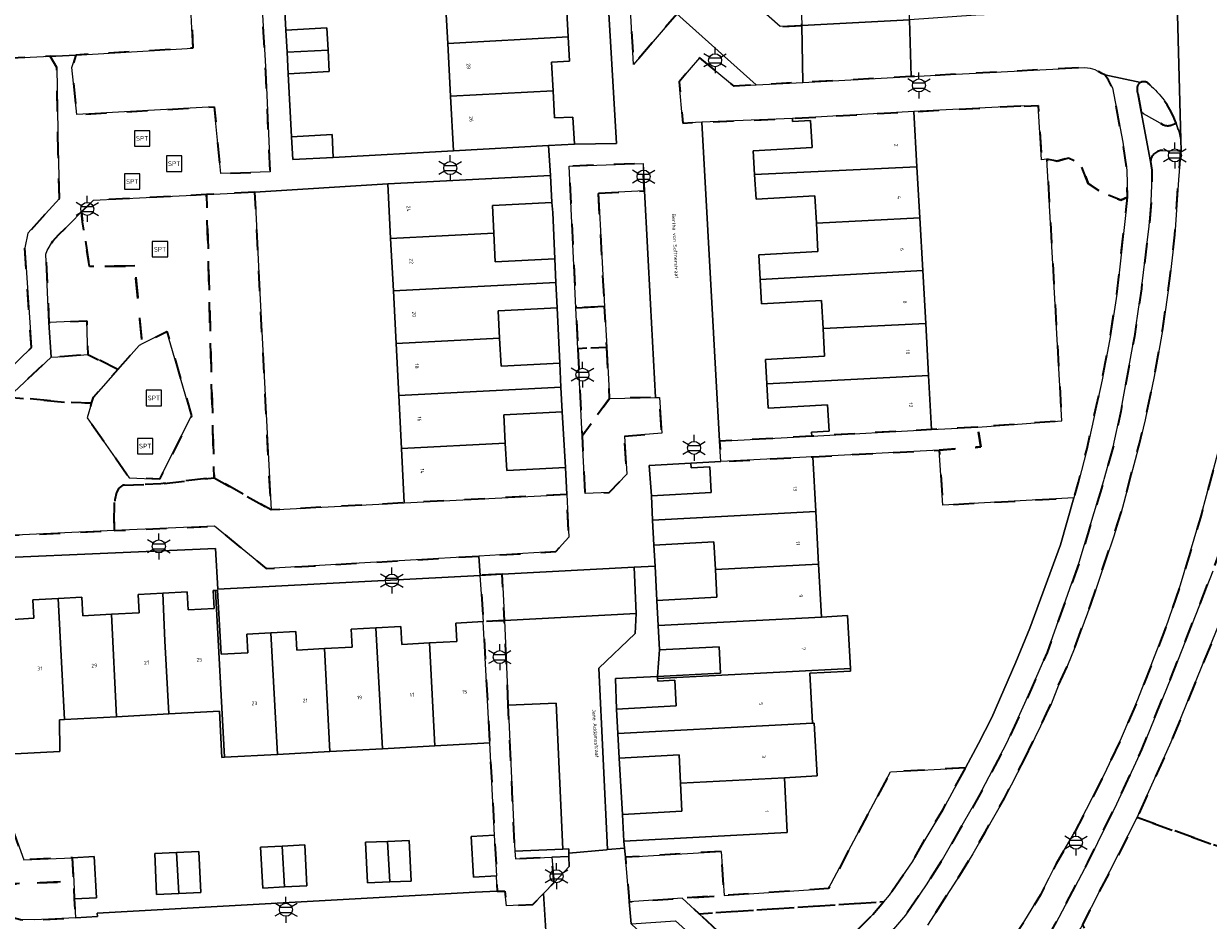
# Model space of a CAD drawing. Extents: x 105780 to 185197, y 477999 to 525027.
# Tile 137 of 562: x 106384 to 106499, y 479507 to 479594. Entities that reach past the tile are written whole.
import ezdxf
from ezdxf.enums import TextEntityAlignment as Align

# ---------------------------------------------------------------- set-up
doc = ezdxf.new("R2010")
doc.units = 0
doc.linetypes.add('XX-HIDDEN', pattern=[4, 2, -2])
for name, color, linetype, lineweight in [('B-GV-GR-MATERIAALGRENS-G', 252, 'XX-HIDDEN', 35), ('B-RO-IE-MEUBILAIR_WEGMEUBILAIR-S', 252, 'Continuous', 25), ('B-XX-KG-KADASTRAAL_BEBOUWING-G', 252, 'Continuous', 20), ('B1-WE-OG-BEBOUWING-T18', 7, 'Continuous', 18), ('B1-WE-OG-TERREIN_ERF-GV', 252, 'Continuous', 18), ('B1-WE-OG-TOPOGRAFIE-T18', 10, 'Continuous', 18), ('B1-WE-VH-VERHARDING_ASFALT-GV', 252, 'Continuous', 18), ('B1-WE-VH-VERHARDING_BEDRIJFSVLOERPLAAT-GV', 252, 'Continuous', 18), ('B1-WE-VH-VERHARDING_BETONSTRAATSTEEN-GV', 252, 'Continuous', 18), ('B1-WE-VH-VERHARDING_HOUTSNIPPERS-GV', 252, 'Continuous', 18), ('B1-WE-VH-VERHARDING_TEGEL-GV', 252, 'Continuous', 18)]:
    doc.layers.add(name, color=color, linetype=linetype, lineweight=lineweight)
doc.styles.add('NLCS-ISO', font='NLCS-ISO.ttf')
doc.styles.add('NLCS-ISO-M200-T18', font='NLCS-ISO.ttf', dxfattribs={"height": 0.36})

# ---------------------------------------------------------------- blocks, each defined once
blk = doc.blocks.new('B-SIE-WEG_LICHTMAST-SO')
at = {"ltscale": 0.1}
for p, q in [((0, 1.27), (0, 2.53)), ((-1.1, 0.63), (-2.19, 1.27)), ((1.1, 0.63), (2.19, 1.27)), ((-1.1, -0.63), (-2.19, -1.27)), ((0, -1.27), (0, -2.53)), ((1.1, -0.63), (2.19, -1.27))]:
    blk.add_line(p, q, dxfattribs=at)
at = {"flags": 128}
for points in [[(-1.16, 0.5), (1.16, 0.5)], [(-1.16, -0.5), (1.16, -0.5)]]:
    blk.add_lwpolyline(points, dxfattribs=at)
at = {"ltscale": 0.1}
blk.add_circle((0, 0), 1.27, dxfattribs=at)
at = {"style": 'NLCS-ISO'}
blk.add_attdef('TYPE', text='', height=1.8, dxfattribs=at).set_placement((0, 2.53), align=Align.BOTTOM_CENTER)
blk = doc.blocks.new('SIE-WEG_SPEELTOESTEL-SO')
at = {"flags": 128}
blk.add_lwpolyline([(-0.75, -0.75), (0.75, -0.75), (0.75, 0.75), (-0.75, 0.75)], close=True, dxfattribs=at)
at = {"style": 'NLCS-ISO'}
blk.add_text('SPT', height=0.45, dxfattribs=at).set_placement((0, 0), align=Align.MIDDLE_CENTER)

msp = doc.modelspace()

# ---------------------------------------------------------------- linework, layer by layer
at = {"layer": 'B-GV-GR-MATERIAALGRENS-G', "flags": 128}
for points in [[(106404.204, 479598.513), (106401.68, 479598.3), (106400.31, 479596.84), (106400.57, 479591.61), (106389.149, 479590.937), (106388.78, 479589.73), (106389.25, 479585.13), (106402.64, 479585.9), (106403.27, 479579.392), (106408.09, 479579.57), (106407.66, 479589.26), (106407.16, 479598.26), (106405.83, 479598.65)], [(106447.701, 479594.939), (106442.98, 479598.99), (106443.47, 479590.03)], [(106459.701, 479598.986), (106455.081, 479598.74), (106455.1, 479598.34), (106454.002, 479597.073), (106457.77, 479593.709), (106459.872, 479593.82)], [(106387.45, 479581.45), (106387.32, 479589.73), (106386.649, 479590.811), (106376.199, 479590.298), (106376.17, 479585.811), (106376.816, 479574.019), (106377.73, 479558.62), (106381.07, 479558.82), (106384.83, 479562.45), (106384.2, 479572.17), (106384.494, 479573.591), (106387.562, 479576.979)], [(106481.52, 479586), (106481.524, 479585.943), (106482.9, 479586.011), (106483.236, 479580.746), (106483.75, 479580.79), (106484.759, 479580.61), (106485.844, 479580.92), (106487.006, 479580.377), (106487.781, 479578.437), (106489.175, 479577.506), (106490.957, 479576.808), (106491.6, 479577.09), (106491.54, 479579.74), (106491.16, 479582.46), (106490.14, 479587.74), (106489.75, 479588.5), (106489.38, 479589.001), (106489.11, 479589.15), (106488.43, 479589.53), (106487.96, 479589.67), (106487.43, 479589.72), (106470.543, 479588.837), (106459.972, 479588.276), (106455.435, 479588.035), (106453.28, 479587.92), (106449.93, 479590.67), (106447.92, 479588.32), (106448.3, 479584.31), (106450.14, 479584.4), (106458.955, 479584.763), (106470.785, 479585.428)], [(106440.07, 479577.47), (106444.54, 479577.7), (106444.42, 479580.38), (106437.21, 479580.11), (106437.881, 479566.302), (106440.666, 479566.453)], [(106491.6, 479577.09), (106490.957, 479576.808), (106489.175, 479577.506), (106487.781, 479578.437), (106487.006, 479580.377), (106485.844, 479580.92), (106484.759, 479580.61), (106483.75, 479580.79), (106485.19, 479555.3), (106477.02, 479554.7), (106477.33, 479552.77), (106473.25, 479552.46), (106473.611, 479547.112), (106486.387, 479547.812), (106486.83, 479549.35), (106487.67, 479552.62), (106489.12, 479559.29), (106489.93, 479563.62), (106490.56, 479567.64)], [(106406.6, 479577.574), (106401.9, 479577.343), (106402.63, 479549.77), (106408.18, 479546.63), (106407.1, 479567.73)], [(106390.701, 479557.031), (106388.25, 479557.12), (106382.611, 479557.631), (106379.95, 479555.13), (106380.49, 479544.05), (106392.88, 479544.614), (106392.95, 479547.61), (106393.13, 479548.33), (106393.34, 479548.76), (106393.74, 479549.04), (106397.43, 479549.18), (106402.63, 479549.77), (106401.9, 479577.343), (106398.59, 479577.18), (106390.896, 479576.801), (106389.73, 479575.65), (106389.78, 479574.967), (106389.82, 479574.703), (106390.056, 479573.145), (106390.48, 479570.35), (106392.792, 479570.376), (106394.9, 479570.4), (106395.616, 479562.796), (106398.035, 479564.007), (106400.439, 479555.787), (106397.299, 479549.629), (106394.371, 479549.748), (106390.272, 479555.602)], [(106394.9, 479570.4), (106392.792, 479570.376), (106390.48, 479570.35), (106390.056, 479573.145), (106389.82, 479574.703), (106389.78, 479574.967), (106389.73, 479575.65), (106388.642, 479574.576), (106387.43, 479573.38), (106386.89, 479572.79), (106386.37, 479571.89), (106386.24, 479571.53), (106386.538, 479564.876), (106390.23, 479565.04), (106390.331, 479561.785), (106393.252, 479560.309), (106395.32, 479562.648), (106395.616, 479562.796)], [(106520.719, 479530.071), (106518.17, 479531.96), (106516.44, 479533.63), (106515.01, 479535.68), (106514, 479537.98), (106513.37, 479540.27), (106513.24, 479542.57), (106513.42, 479544.88), (106514.09, 479547.33), (106514.93, 479549.06), (106515.89, 479550.62), (106517.31, 479552.17), (106518.48, 479553.26), (106519.86, 479554.23), (106521.31, 479554.98), (106522.89, 479555.56), (106524.63, 479556.07), (106526.33, 479556.28), (106528.08, 479556.16), (106529.92, 479555.86), (106531.39, 479555.53), (106532.98, 479554.93), (106534.39, 479554.13), (106535.78, 479553.12), (106537.15, 479551.78), (106538.48, 479550.11), (106538.657, 479549.829), (106540.73, 479550.78), (106540.87, 479551.69), (106541.233, 479553.328), (106541.83, 479556.02), (106541.26, 479556.17), (106541.878, 479558.157), (106534.83, 479559.57), (106536.4, 479567.2), (106534.76, 479567.6), (106535.05, 479568.965), (106508.434, 479566.61), (106507.45, 479560.07), (106506.04, 479553.01), (106505.35, 479550.34), (106504.67, 479547.44), (106504.047, 479545.245), (106503.87, 479544.62), (106503.02, 479542.05), (106501.69, 479538.39), (106495.84, 479524.04), (106492.55, 479516.67), (106501.87, 479513.35), (106502.82, 479515.27), (106503.82, 479517.09), (106504.9, 479518.4), (106506.08, 479519.57), (106507.32, 479520.55), (106508.45, 479521.28), (106509.94, 479522.02), (106511.4, 479522.52), (106512.83, 479522.89), (106514.83, 479523.14), (106517.05, 479523.07), (106518.275, 479522.931), (106518.812, 479524.499), (106520.068, 479528.17)], [(106440.666, 479566.453), (106437.881, 479566.302), (106438.074, 479562.339), (106440.88, 479562.492)], [(106393.252, 479560.309), (106390.331, 479561.785), (106388.07, 479561.58), (106386.747, 479561.517), (106382.611, 479557.631), (106388.25, 479557.12), (106390.701, 479557.031), (106390.881, 479557.628)], [(106438.074, 479562.339), (106438.487, 479553.836), (106441.15, 479557.5), (106440.88, 479562.492)], [(106442.59, 479553.82), (106446.23, 479554.1), (106446, 479557.59), (106445.628, 479557.583), (106441.15, 479557.5), (106438.487, 479553.836), (106438.76, 479548.22), (106441.12, 479548.33), (106442.83, 479550.13)], [(106477.02, 479554.7), (106472.525, 479554.467), (106460.843, 479553.81), (106451.873, 479553.32), (106451.979, 479551.341), (106460.956, 479551.815), (106473.25, 479552.46), (106477.33, 479552.77)], [(106437.004, 479548.139), (106421.159, 479547.321), (106408.18, 479546.63), (106402.63, 479549.77), (106397.43, 479549.18), (106393.74, 479549.04), (106393.34, 479548.76), (106393.13, 479548.33), (106392.95, 479547.61), (106392.88, 479544.614), (106402.659, 479545.059), (106407.69, 479540.92), (106408.447, 479540.964), (106428.425, 479542.132), (106435.91, 479542.57), (106437.18, 479543.98)], [(106375.869, 479537.326), (106375.643, 479541.738), (106372.15, 479541.44), (106374.09, 479530.21), (106379.134, 479511.016), (106379.68, 479509.71), (106380.12, 479509.04), (106380.37, 479508.75), (106381.4, 479507.84), (106382.38, 479507.21), (106382.93, 479506.98), (106383.77, 479506.73), (106385.16, 479506.71), (106389.14, 479506.912), (106389.047, 479508.746), (106388.951, 479510.461), (106382.467, 479510.188), (106377.667, 479524.542), (106377.482, 479531.342), (106376.196, 479531.27)], [(106430.7, 479540.37), (106428.535, 479540.256), (106428.855, 479535.758), (106430.907, 479535.852)], [(106431.285, 479527.609), (106430.907, 479535.852), (106428.855, 479535.758), (106428.833, 479535.757), (106429.473, 479523.937), (106429.932, 479514.965), (106430.157, 479510.991), (106430.127, 479510.989), (106430.204, 479509.487), (106430.94, 479509.51), (106431.11, 479508.09), (106433.689, 479508.189), (106434.731, 479509.283), (106435.752, 479510.355), (106435.526, 479512.808), (106431.972, 479512.645), (106431.938, 479513.387), (106431.71, 479518.36)], [(106379.56, 479530.29), (106379.446, 479531.451), (106379.356, 479531.446), (106377.482, 479531.342), (106377.667, 479524.542), (106382.467, 479510.188), (106388.951, 479510.461), (106388.822, 479512.76), (106384.1, 479512.56), (106383.18, 479515.08), (106380.69, 479522.75), (106379.85, 479525.27), (106379.74, 479526.16), (106379.96, 479526.2)], [(106475.821, 479521.51), (106468.504, 479521.116), (106462.47, 479509.75), (106452.313, 479509.087), (106448.23, 479508.82), (106449.882, 479507.294), (106467.831, 479508.468), (106468.38, 479509.12), (106470.64, 479512.37), (106471.95, 479514.67), (106473.62, 479517.43)], [(106501.87, 479513.35), (106492.55, 479516.67), (106487.209, 479506.24), (106487.88, 479504.94), (106491.53, 479493.93), (106491.75, 479491.7), (106491.6, 479491.22), (106491.97, 479489.7), (106494.65, 479484.27), (106496.18, 479482.03), (106498.753, 479479.47), (106502.99, 479484.34), (106506.53, 479488.19), (106507.5, 479489.35), (106508.24, 479490.43), (106508.67, 479491.18), (106508.695, 479491.266), (106509.529, 479494.12), (106510.078, 479496.001), (106508.17, 479497.03), (106506.09, 479498.52), (106504.8, 479499.71), (106503.32, 479501.91), (106502.12, 479504.23), (106501.46, 479506.69), (106501.22, 479509.16), (106501.46, 479511.45)], [(106452.023, 479513.375), (106442.69, 479512.812), (106443.014, 479509.018), (106443.06, 479508.48), (106448.23, 479508.82), (106452.313, 479509.087)], [(106466.78, 479507.22), (106467.831, 479508.468), (106449.882, 479507.294), (106454.298, 479503.212), (106456.603, 479501.216), (106458.829, 479502.376), (106460.712, 479504.483), (106460.929, 479504.319), (106462.562, 479503.089), (106462.62, 479503.14), (106464.05, 479504.5)]]:
    msp.add_lwpolyline(points, close=True, dxfattribs=at)
for points in [[(106492.599, 479587.997, 0.1664647), (106492.595, 479587.18)], [(106492.885, 479588.27, 0.1520171), (106492.599, 479587.997)], [(106493.734, 479588.052, 0.37129), (106492.885, 479588.27)], [(106496.171, 479584.698, 0.1248626), (106493.734, 479588.052)], [(106495.077, 479584.151, 0.1990091), (106495.866, 479584.118)], [(106495.055, 479581.653, 0.3933897), (106493.844, 479580.576)]]:
    msp.add_lwpolyline(points, format="xyb", dxfattribs=at)
for points in [[(106492.595, 479587.18), (106492.924, 479585.407), (106493.157, 479585.195), (106495.077, 479584.151)], [(106495.866, 479584.118), (106496.327, 479584.288), (106496.171, 479584.698)], [(106504.584, 479582.118), (106504.521, 479580.958), (106504.26, 479576.45), (106503.54, 479570.13), (106502.482, 479563.1), (106501.78, 479558.44), (106500.75, 479553.49), (106498.8, 479546.21), (106496.76, 479539.33), (106495.52, 479535.71), (106492.62, 479528.16), (106491.01, 479524.44), (106489.35, 479520.9), (106486.45, 479515.23), (106484.66, 479512.15), (106483.972, 479510.806), (106483.12, 479509.14), (106481.5, 479506.48), (106479.583, 479503.538), (106476.445, 479498.945), (106473.337, 479494.397), (106475.523, 479492.64), (106479.78, 479498.72), (106481.14, 479500.42), (106484.69, 479506.51), (106484.913, 479506.934), (106487.73, 479512.3), (106490.54, 479517.99), (106493.01, 479523.31), (106495.82, 479530.25), (106499.91, 479540.66), (106501.7, 479545.66), (106503.31, 479551.77), (106504.21, 479555.7), (106504.98, 479559.63), (106505.66, 479563.68), (106505.916, 479565.547), (106506.64, 479570.83)], [(106481.54, 479522.3), (106484.15, 479527.72), (106484.88, 479529.56), (106485.75, 479531.48), (106486.4, 479533.07), (106488.03, 479537.46), (106490.26, 479544.08), (106490.98, 479546.38), (106491.661, 479548.94), (106492.77, 479553.11), (106493.32, 479555.4), (106494.21, 479559.63), (106494.743, 479562.634), (106495.04, 479564.31), (106495.7, 479568.95), (106496.21, 479573.42), (106496.56, 479578.78), (106496.81, 479581.606), (106495.055, 479581.653)], [(106493.844, 479580.576), (106493.963, 479579.729), (106493.98, 479578.26), (106493.92, 479576.67), (106493.7, 479574.27), (106492.95, 479568.17), (106492.598, 479565.74), (106492.28, 479563.54), (106490.94, 479556.22), (106490.2, 479552.78), (106489.336, 479549.63), (106489.3, 479549.5), (106486.9, 479541.53), (106483.76, 479532.75), (106482.23, 479529.18), (106479.84, 479523.94), (106477.1, 479518.7), (106475.281, 479515.551), (106473.57, 479512.59), (106472.01, 479510.13), (106470.01, 479507.17), (106468.46, 479505.36), (106466.59, 479503.38), (106464.458, 479501.393), (106467.206, 479499.081), (106472.13, 479506.18), (106475.54, 479511.49), (106476.53, 479513.13), (106477.725, 479515.237), (106479.61, 479518.56), (106481.54, 479522.3)]]:
    msp.add_lwpolyline(points, dxfattribs=at)
at = {"layer": 'B-XX-KG-KADASTRAAL_BEBOUWING-G', "flags": 128}
for points in [[(106435.129, 479597.714), (106425.117, 479597.174), (106425.392, 479592.067), (106437.127, 479592.716), (106436.996, 479595.137), (106435.273, 479595.044)], [(106409.625, 479593.367), (106409.74, 479591.21), (106413.734, 479591.426), (106413.619, 479593.58)], [(106437.127, 479592.716), (106425.392, 479592.067), (106425.67, 479586.929), (106435.657, 479587.463), (106435.506, 479590.251), (106437.254, 479590.346)], [(106413.734, 479591.426), (106409.74, 479591.21), (106409.851, 479589.122), (106413.845, 479589.335)], [(106435.657, 479587.463), (106425.67, 479586.929), (106425.956, 479581.62), (106435.19, 479582.118), (106437.72, 479582.254), (106437.578, 479584.902), (106435.8, 479584.806)], [(106470.785, 479585.428), (106458.955, 479584.763), (106458.973, 479584.459), (106460.728, 479584.558), (106460.875, 479581.939), (106455.152, 479581.617), (106455.282, 479579.302), (106471.087, 479580.044)], [(106410.164, 479582.983), (106410.286, 479580.755), (106414.237, 479580.969), (106414.115, 479583.198)], [(106471.087, 479580.044), (106455.282, 479579.302), (106455.417, 479576.909), (106461.143, 479577.231), (106461.293, 479574.564), (106471.367, 479575.073)], [(106435.518, 479576.59), (106435.383, 479579.204), (106419.554, 479578.387), (106419.828, 479573.076), (106429.877, 479573.595), (106429.738, 479576.291)], [(106471.367, 479575.073), (106461.293, 479574.564), (106461.448, 479571.81), (106455.696, 479571.486), (106455.83, 479569.09), (106471.655, 479569.941)], [(106435.809, 479571.102), (106430.021, 479570.803), (106429.877, 479573.595), (106419.828, 479573.076), (106420.092, 479567.965), (106435.929, 479568.783)], [(106471.655, 479569.941), (106455.83, 479569.09), (106455.964, 479566.713), (106461.792, 479567.041), (106461.945, 479564.316), (106471.945, 479564.783)], [(106436.055, 479566.331), (106435.929, 479568.783), (106420.092, 479567.965), (106420.357, 479562.853), (106430.443, 479563.375), (106430.306, 479566.034)], [(106386.538, 479564.876), (106386.747, 479561.517), (106388.07, 479561.58), (106390.331, 479561.785), (106390.23, 479565.04)], [(106471.945, 479564.783), (106461.945, 479564.316), (106462.098, 479561.596), (106456.326, 479561.272), (106456.46, 479558.898), (106472.231, 479559.714)], [(106436.291, 479560.929), (106430.585, 479560.634), (106430.443, 479563.375), (106420.357, 479562.853), (106420.619, 479557.784), (106436.412, 479558.601)], [(106472.231, 479559.714), (106456.46, 479558.898), (106456.592, 479556.544), (106462.388, 479556.869), (106462.533, 479554.294), (106460.821, 479554.198), (106460.843, 479553.81), (106472.525, 479554.467)], [(106436.537, 479556.177), (106436.412, 479558.601), (106420.619, 479557.784), (106420.886, 479552.615), (106430.993, 479553.14), (106430.851, 479555.883)], [(106436.868, 479550.777), (106431.13, 479550.481), (106430.993, 479553.14), (106420.886, 479552.615), (106421.159, 479547.321), (106437.004, 479548.139)], [(106460.956, 479551.815), (106451.979, 479551.341), (106449.077, 479551.188), (106449.101, 479550.74), (106450.902, 479550.835), (106451.035, 479548.317), (106445.222, 479548.01), (106445.347, 479545.638), (106461.238, 479546.478)], [(106461.238, 479546.478), (106445.347, 479545.638), (106445.475, 479543.216), (106451.32, 479543.524), (106451.463, 479540.822), (106461.508, 479541.364)], [(106461.508, 479541.364), (106451.463, 479540.822), (106451.606, 479538.122), (106445.767, 479537.814), (106445.896, 479535.363), (106461.781, 479536.202)], [(106397.641, 479538.524), (106395.22, 479538.393), (106395.316, 479536.61), (106392.631, 479536.465), (106393.135, 479526.486), (106398.225, 479526.762), (106397.824, 479533.897)], [(106402.765, 479538.798), (106402.555, 479538.786), (106402.649, 479537.047), (106400.106, 479536.909), (106400.012, 479538.652), (106397.641, 479538.524), (106397.824, 479533.897), (106398.225, 479526.762), (106403.148, 479527.028), (106403.392, 479522.525), (106403.653, 479522.539)], [(106408.15, 479534.654), (106405.819, 479534.528), (106405.917, 479532.718), (106403.302, 479532.576), (106402.965, 479538.808), (106402.765, 479538.798), (106403.653, 479522.539), (106408.791, 479522.817)], [(106387.425, 479538.02), (106384.982, 479537.888), (106385.08, 479536.078), (106382.536, 479535.94), (106382.441, 479537.701), (106382.15, 479537.685), (106379.028, 479537.507), (106379.356, 479531.446), (106379.446, 479531.451), (106379.789, 479531.47), (106382.436, 479531.614), (106382.501, 479530.408), (106379.56, 479530.29), (106379.96, 479526.2), (106379.74, 479526.16), (106379.85, 479525.27), (106380.69, 479522.75), (106387.59, 479523.11), (106387.559, 479526.185), (106388.064, 479526.212)], [(106392.631, 479536.465), (106389.852, 479536.315), (106389.753, 479538.146), (106387.425, 479538.02), (106388.064, 479526.212), (106393.135, 479526.486)], [(106461.781, 479536.202), (106445.896, 479535.363), (106446.021, 479533.004), (106451.828, 479533.31), (106451.964, 479530.727), (106445.82, 479530.402), (106445.83, 479530.207), (106464.613, 479531.199), (106464.341, 479536.338)], [(106418.395, 479535.139), (106415.974, 479535.008), (106416.068, 479533.268), (106413.368, 479533.122), (106413.911, 479523.094), (106419.032, 479523.372)], [(106423.6, 479533.689), (106420.9, 479533.542), (106420.807, 479535.269), (106418.395, 479535.139), (106419.032, 479523.372), (106424.126, 479523.648)], [(106423.6, 479533.689), (106424.126, 479523.648), (106429.473, 479523.937), (106428.833, 479535.757), (106426.165, 479535.612), (106426.261, 479533.832)], [(106413.368, 479533.122), (106410.686, 479532.976), (106410.588, 479534.786), (106408.15, 479534.654), (106408.791, 479522.817), (106413.911, 479523.094)], [(106460.649, 479530.727), (106462.066, 479530.802), (106464.627, 479530.938), (106464.613, 479531.199), (106445.83, 479530.207), (106445.844, 479529.951), (106447.519, 479530.04), (106447.651, 479527.541), (106441.818, 479527.233), (106441.944, 479524.849), (106457.912, 479525.693), (106460.906, 479525.851)], [(106460.906, 479525.851), (106457.912, 479525.693), (106441.944, 479524.849), (106442.07, 479522.463), (106447.915, 479522.772), (106448.06, 479520.021), (106458.183, 479520.555), (106461.361, 479520.723), (106461.09, 479525.861)], [(106458.183, 479520.555), (106448.06, 479520.021), (106448.205, 479517.284), (106442.419, 479516.979), (106442.556, 479514.378), (106458.465, 479515.218)], [(106419.52, 479514.352), (106417.391, 479514.26), (106417.562, 479510.308), (106419.734, 479510.402)], [(106419.52, 479514.352), (106419.734, 479510.402), (106421.81, 479510.492), (106421.638, 479514.444)], [(106429.932, 479514.965), (106427.685, 479514.838), (106427.91, 479510.864), (106430.127, 479510.989), (106430.157, 479510.991)], [(106398.983, 479513.259), (106396.852, 479513.162), (106397.033, 479509.168), (106399.207, 479509.266)], [(106398.983, 479513.259), (106399.207, 479509.266), (106401.322, 479509.362), (106401.141, 479513.356)], [(106409.274, 479513.889), (106407.16, 479513.782), (106407.363, 479509.808), (106409.49, 479509.917)], [(106409.274, 479513.889), (106409.49, 479509.917), (106411.671, 479510.028), (106411.468, 479514.001)], [(106391.17, 479508.865), (106390.944, 479512.879), (106388.822, 479512.76), (106388.951, 479510.461), (106389.047, 479508.746)]]:
    msp.add_lwpolyline(points, close=True, dxfattribs=at)
at = {"layer": 'B1-WE-OG-TERREIN_ERF-GV', "flags": 128}
for points in [[(106440.58, 479603.28), (106436.615, 479603.152), (106436.632, 479602.84), (106436.757, 479600.52), (106434.983, 479600.424), (106435.129, 479597.714), (106435.273, 479595.044), (106436.996, 479595.137), (106437.127, 479592.716), (106437.254, 479590.346), (106435.506, 479590.251), (106435.657, 479587.463), (106435.8, 479584.806), (106437.578, 479584.902), (106437.72, 479582.254), (106441.82, 479582.33)], [(106483.75, 479580.79), (106483.236, 479580.746), (106482.9, 479586.011), (106481.524, 479585.943), (106481.52, 479586), (106470.785, 479585.428), (106471.087, 479580.044), (106471.367, 479575.073), (106471.655, 479569.941), (106471.945, 479564.783), (106472.231, 479559.714), (106472.525, 479554.467), (106477.02, 479554.7), (106485.19, 479555.3)], [(106456.46, 479558.898), (106456.326, 479561.272), (106462.098, 479561.596), (106461.945, 479564.316), (106461.792, 479567.041), (106455.964, 479566.713), (106455.83, 479569.09), (106455.696, 479571.486), (106461.448, 479571.81), (106461.293, 479574.564), (106461.143, 479577.231), (106455.417, 479576.909), (106455.282, 479579.302), (106455.152, 479581.617), (106460.875, 479581.939), (106460.728, 479584.558), (106458.973, 479584.459), (106458.955, 479584.763), (106450.14, 479584.4), (106451.873, 479553.32), (106460.843, 479553.81), (106460.821, 479554.198), (106462.533, 479554.294), (106462.388, 479556.869), (106456.592, 479556.544)], [(106420.092, 479567.965), (106419.828, 479573.076), (106419.554, 479578.387), (106406.6, 479577.574), (106407.1, 479567.73), (106408.18, 479546.63), (106421.159, 479547.321), (106420.886, 479552.615), (106420.619, 479557.784), (106420.357, 479562.853)], [(106435.623, 479575.59), (106435.518, 479576.59), (106429.738, 479576.291), (106429.877, 479573.595), (106430.021, 479570.803), (106435.809, 479571.102)], [(106436.055, 479566.331), (106430.306, 479566.034), (106430.443, 479563.375), (106430.585, 479560.634), (106436.291, 479560.929)], [(106436.537, 479556.177), (106430.851, 479555.883), (106430.993, 479553.14), (106431.13, 479550.481), (106436.868, 479550.777)], [(106480.71, 479531.8), (106482.09, 479535.11), (106485.07, 479543.24), (106486.387, 479547.812), (106473.611, 479547.112), (106473.25, 479552.46), (106460.956, 479551.815), (106461.238, 479546.478), (106461.508, 479541.364), (106461.781, 479536.202), (106464.341, 479536.338), (106464.613, 479531.199), (106464.627, 479530.938), (106462.066, 479530.802), (106460.649, 479530.727), (106460.906, 479525.851), (106461.09, 479525.861), (106461.361, 479520.723), (106458.183, 479520.555), (106458.465, 479515.218), (106442.556, 479514.378), (106442.614, 479513.702), (106442.69, 479512.812), (106452.023, 479513.375), (106452.313, 479509.087), (106462.47, 479509.75), (106468.504, 479521.116), (106475.821, 479521.51), (106477.1, 479523.88), (106478.38, 479526.42)], [(106450.902, 479550.835), (106449.101, 479550.74), (106449.077, 479551.188), (106445.01, 479550.95), (106445.222, 479548.01), (106451.035, 479548.317)], [(106451.463, 479540.822), (106451.32, 479543.524), (106445.475, 479543.216), (106445.586, 479541.161), (106445.767, 479537.814), (106451.606, 479538.122)], [(106451.828, 479533.31), (106446.021, 479533.004), (106445.82, 479530.402), (106451.964, 479530.727)], [(106447.519, 479530.04), (106445.844, 479529.951), (106445.83, 479530.207), (106445.82, 479530.402), (106441.717, 479530.217), (106441.818, 479527.233), (106447.651, 479527.541)], [(106448.06, 479520.021), (106447.915, 479522.772), (106442.07, 479522.463), (106442.419, 479516.979), (106448.205, 479517.284)], [(106417.391, 479514.26), (106419.52, 479514.352), (106421.638, 479514.444), (106421.81, 479510.492), (106419.734, 479510.402), (106417.562, 479510.308)], [(106396.852, 479513.162), (106398.983, 479513.259), (106401.141, 479513.356), (106401.322, 479509.362), (106399.207, 479509.266), (106397.033, 479509.168)], [(106407.16, 479513.782), (106409.274, 479513.889), (106411.468, 479514.001), (106411.671, 479510.028), (106409.49, 479509.917), (106407.363, 479509.808)]]:
    msp.add_lwpolyline(points, close=True, dxfattribs=at)
for points in [[(106409.29, 479599.452), (106409.625, 479593.367), (106413.619, 479593.58), (106413.734, 479591.426), (106413.845, 479589.335), (106409.851, 479589.122), (106410.164, 479582.983), (106414.115, 479583.198), (106414.237, 479580.969), (106425.956, 479581.62), (106425.67, 479586.929), (106425.392, 479592.067), (106425.117, 479597.174)], [(106382.536, 479535.94), (106385.08, 479536.078), (106384.982, 479537.888), (106387.425, 479538.02), (106389.753, 479538.146), (106389.852, 479536.315), (106392.631, 479536.465), (106395.316, 479536.61), (106395.22, 479538.393), (106397.641, 479538.524), (106400.012, 479538.652), (106400.106, 479536.909), (106402.649, 479537.047), (106402.555, 479538.786), (106402.765, 479538.798), (106402.965, 479538.808), (106403.302, 479532.576), (106405.917, 479532.718), (106405.819, 479534.528), (106408.15, 479534.654), (106410.588, 479534.786), (106410.686, 479532.976), (106413.368, 479533.122), (106416.068, 479533.268), (106415.974, 479535.008), (106418.395, 479535.139), (106420.807, 479535.269), (106420.9, 479533.542), (106423.6, 479533.689), (106426.261, 479533.832), (106426.165, 479535.612), (106428.833, 479535.757), (106428.855, 479535.758), (106428.535, 479540.256), (106402.985, 479538.905), (106402.759, 479542.89), (106381.77, 479541.96)], [(106383.18, 479515.08), (106384.1, 479512.56), (106388.822, 479512.76), (106390.944, 479512.879), (106391.17, 479508.865), (106389.047, 479508.746), (106389.14, 479506.912), (106391.27, 479507.02), (106391.253, 479507.351), (106428.05, 479509.42), (106430.204, 479509.487), (106430.127, 479510.989), (106427.91, 479510.864), (106427.685, 479514.838), (106429.932, 479514.965), (106429.473, 479523.937), (106424.126, 479523.648), (106419.032, 479523.372), (106413.911, 479523.094), (106408.791, 479522.817), (106403.653, 479522.539), (106403.392, 479522.525), (106403.148, 479527.028), (106398.225, 479526.762), (106393.135, 479526.486), (106388.064, 479526.212), (106387.559, 479526.185), (106387.59, 479523.11), (106380.69, 479522.75)]]:
    msp.add_lwpolyline(points, dxfattribs=at)
at = {"layer": 'B1-WE-VH-VERHARDING_ASFALT-GV', "flags": 128}
for points in [[(106496.27, 479602.2), (106496.787, 479582.7), (106496.82, 479581.606), (106496.81, 479581.606), (106496.56, 479578.78), (106496.21, 479573.42), (106495.7, 479568.95), (106495.04, 479564.31), (106494.743, 479562.634), (106494.21, 479559.63), (106493.32, 479555.4), (106492.77, 479553.11), (106491.661, 479548.94), (106490.98, 479546.38), (106490.26, 479544.08), (106488.03, 479537.46), (106486.4, 479533.07), (106485.75, 479531.48), (106484.88, 479529.56), (106484.15, 479527.72), (106481.54, 479522.3), (106479.61, 479518.56), (106477.725, 479515.237), (106476.53, 479513.13), (106475.54, 479511.49), (106472.13, 479506.18)], [(106492.885, 479588.27), (106489.38, 479589.001), (106489.75, 479588.5), (106490.14, 479587.74), (106491.16, 479582.46), (106491.54, 479579.74), (106491.6, 479577.09), (106490.56, 479567.64), (106489.93, 479563.62), (106489.12, 479559.29), (106487.67, 479552.62), (106486.83, 479549.35), (106486.387, 479547.812), (106485.07, 479543.24), (106482.09, 479535.11), (106480.71, 479531.8), (106478.38, 479526.42), (106477.1, 479523.88), (106475.821, 479521.51), (106473.62, 479517.43), (106471.95, 479514.67), (106470.64, 479512.37), (106468.38, 479509.12), (106467.831, 479508.468), (106466.78, 479507.22), (106464.05, 479504.5)], [(106468.46, 479505.36), (106470.01, 479507.17), (106472.01, 479510.13), (106473.57, 479512.59), (106475.281, 479515.551), (106477.1, 479518.7), (106479.84, 479523.94), (106482.23, 479529.18), (106483.76, 479532.75), (106486.9, 479541.53), (106489.3, 479549.5), (106489.336, 479549.63), (106490.2, 479552.78), (106490.94, 479556.22), (106492.28, 479563.54), (106492.598, 479565.74), (106492.95, 479568.17), (106493.7, 479574.27), (106493.92, 479576.67), (106493.98, 479578.26), (106493.963, 479579.729), (106493.844, 479580.576), (106492.924, 479585.407), (106492.595, 479587.18)], [(106495.077, 479584.151), (106493.157, 479585.195), (106492.924, 479585.407), (106493.844, 479580.576)], [(106496.327, 479584.288), (106495.866, 479584.118)], [(106496.519, 479583.762), (106496.327, 479584.288)], [(106495.055, 479581.653), (106496.81, 479581.606), (106496.82, 479581.606), (106496.787, 479582.7)], [(106457.512, 479480.561), (106457.491, 479480.532), (106457.47, 479480.502), (106459.837, 479478.482), (106471.925, 479492.671), (106473.337, 479494.397), (106476.445, 479498.945), (106479.583, 479503.538), (106481.5, 479506.48), (106483.12, 479509.14), (106483.972, 479510.806), (106484.66, 479512.15), (106486.45, 479515.23), (106489.35, 479520.9), (106491.01, 479524.44), (106492.62, 479528.16), (106495.52, 479535.71), (106496.76, 479539.33), (106498.8, 479546.21), (106500.75, 479553.49), (106501.78, 479558.44), (106502.482, 479563.1), (106503.54, 479570.13), (106504.26, 479576.45)], [(106499.91, 479540.66), (106495.82, 479530.25), (106493.01, 479523.31), (106490.54, 479517.99), (106487.73, 479512.3), (106484.913, 479506.934), (106484.69, 479506.51), (106481.14, 479500.42), (106479.78, 479498.72), (106475.523, 479492.64), (106475.39, 479492.45), (106474.49, 479490.93), (106474.399, 479490.749)], [(106483.83, 479500.43), (106485.16, 479502.76), (106487.04, 479505.91), (106487.209, 479506.24), (106492.55, 479516.67), (106495.84, 479524.04), (106501.69, 479538.39)]]:
    msp.add_lwpolyline(points, dxfattribs=at)
at = {"layer": 'B1-WE-VH-VERHARDING_ASFALT-GV'}
for points in [[(106492.595, 479587.18, -0.1664647), (106492.599, 479587.997)], [(106492.599, 479587.997, -0.1520171), (106492.885, 479588.27)], [(106495.866, 479584.118, -0.1990091), (106495.077, 479584.151)], [(106496.65, 479583.357, 0.0222865), (106496.519, 479583.762)], [(106496.787, 479582.7, 0.0349887), (106496.65, 479583.357)], [(106493.844, 479580.576, -0.3933897), (106495.055, 479581.653)]]:
    msp.add_lwpolyline(points, format="xyb", dxfattribs=at)
at = {"layer": 'B1-WE-VH-VERHARDING_BEDRIJFSVLOERPLAAT-GV', "flags": 128}
for points in [[(106496.27, 479602.2), (106495.885, 479600.75), (106495.76, 479600.28), (106495.08, 479598.89), (106494.25, 479597.84), (106493.6, 479597.19), (106492.99, 479596.82), (106492.59, 479596.88), (106492.37, 479597.02), (106489.12, 479596.57), (106488.71, 479595.94), (106487.87, 479595.49), (106486.7, 479595.21), (106476.84, 479594.82), (106470.359, 479594.377), (106470.543, 479588.837), (106487.43, 479589.72), (106487.96, 479589.67), (106488.43, 479589.53), (106489.11, 479589.15), (106489.38, 479589.001), (106492.885, 479588.27)], [(106496.787, 479582.7), (106496.27, 479602.2)], [(106496.171, 479584.698), (106496.327, 479584.288), (106496.519, 479583.762)]]:
    msp.add_lwpolyline(points, dxfattribs=at)
at = {"layer": 'B1-WE-VH-VERHARDING_BEDRIJFSVLOERPLAAT-GV'}
for points in [[(106492.885, 479588.27, -0.37129), (106493.734, 479588.052)], [(106493.734, 479588.052, -0.1248626), (106496.171, 479584.698)], [(106496.519, 479583.762, -0.0222865), (106496.65, 479583.357)], [(106496.65, 479583.357, -0.0349887), (106496.787, 479582.7)]]:
    msp.add_lwpolyline(points, format="xyb", dxfattribs=at)
at = {"layer": 'B1-WE-VH-VERHARDING_BETONSTRAATSTEEN-GV', "flags": 128}
for points in [[(106447.701, 479594.939), (106455.435, 479588.035), (106459.972, 479588.276), (106459.872, 479593.82), (106457.77, 479593.709), (106454.002, 479597.073)], [(106376.34, 479498.15), (106391.16, 479498.78), (106397.25, 479499.19), (106397.85, 479499.223), (106428.67, 479500.94), (106428.988, 479499.042), (106432.057, 479499.212), (106435.333, 479499.394), (106434.731, 479509.283), (106433.689, 479508.189), (106431.11, 479508.09), (106430.94, 479509.51), (106430.204, 479509.487), (106428.05, 479509.42), (106391.253, 479507.351), (106391.27, 479507.02), (106389.14, 479506.912), (106385.16, 479506.71), (106383.77, 479506.73)]]:
    msp.add_lwpolyline(points, dxfattribs=at)
for points in [[(106444.54, 479577.7), (106440.07, 479577.47), (106440.666, 479566.453), (106440.88, 479562.492), (106441.15, 479557.5), (106445.628, 479557.583), (106445.136, 479566.683)], [(106443.537, 479541.052), (106430.7, 479540.37), (106430.907, 479535.852), (106443.744, 479536.534)], [(106443.744, 479536.534), (106430.907, 479535.852), (106431.285, 479527.609), (106435.934, 479527.823), (106436.587, 479513.601), (106437.174, 479513.628), (106437.184, 479513.22), (106440.836, 479513.544), (106440.962, 479513.555), (106440.1, 479531.234), (106443.66, 479534.609)], [(106435.934, 479527.823), (106431.285, 479527.609), (106431.71, 479518.36), (106431.938, 479513.387), (106436.587, 479513.601)], [(106437.192, 479512.885), (106435.526, 479512.808), (106435.752, 479510.355), (106437.216, 479511.892)]]:
    msp.add_lwpolyline(points, close=True, dxfattribs=at)
at = {"layer": 'B1-WE-VH-VERHARDING_HOUTSNIPPERS-GV', "flags": 128}
msp.add_lwpolyline([(106395.616, 479562.796), (106395.32, 479562.648), (106393.252, 479560.309), (106390.881, 479557.628), (106390.701, 479557.031), (106390.272, 479555.602), (106394.371, 479549.748), (106397.299, 479549.629), (106400.439, 479555.787), (106398.035, 479564.007)], close=True, dxfattribs=at)
at = {"layer": 'B1-WE-VH-VERHARDING_TEGEL-GV', "flags": 128}
for points in [[(106440.58, 479603.28), (106441.82, 479582.33), (106437.72, 479582.254), (106435.19, 479582.118), (106435.383, 479579.204), (106435.518, 479576.59), (106435.623, 479575.59), (106435.809, 479571.102), (106435.929, 479568.783), (106436.055, 479566.331), (106436.291, 479560.929), (106436.412, 479558.601), (106436.537, 479556.177), (106436.868, 479550.777), (106437.004, 479548.139), (106437.18, 479543.98), (106435.91, 479542.57), (106428.425, 479542.132), (106428.535, 479540.256), (106430.7, 479540.37), (106443.537, 479541.052), (106445.586, 479541.161), (106445.475, 479543.216), (106445.347, 479545.638), (106445.222, 479548.01), (106445.01, 479550.95), (106449.077, 479551.188), (106451.979, 479551.341), (106451.873, 479553.32), (106450.14, 479584.4), (106448.3, 479584.31), (106447.92, 479588.32), (106449.93, 479590.67), (106453.28, 479587.92), (106455.435, 479588.035), (106447.701, 479594.939), (106443.47, 479590.03), (106442.98, 479598.99)], [(106382.611, 479557.631), (106386.747, 479561.517), (106386.538, 479564.876), (106386.24, 479571.53), (106386.37, 479571.89), (106386.89, 479572.79), (106387.43, 479573.38), (106388.642, 479574.576), (106389.73, 479575.65), (106390.896, 479576.801), (106398.59, 479577.18), (106401.9, 479577.343), (106406.6, 479577.574), (106419.554, 479578.387), (106435.383, 479579.204), (106435.19, 479582.118), (106425.956, 479581.62), (106414.237, 479580.969), (106410.286, 479580.755), (106410.164, 479582.983), (106409.851, 479589.122), (106409.74, 479591.21), (106409.625, 479593.367), (106409.29, 479599.452)], [(106345.308, 479597.612), (106345.46, 479592.9), (106345.45, 479588.78), (106354.21, 479589.07), (106356.86, 479589.238), (106361.61, 479589.54), (106376.199, 479590.298), (106386.649, 479590.811), (106387.201, 479590.838), (106389.149, 479590.937), (106400.57, 479591.61), (106400.31, 479596.84)], [(106407.16, 479598.26), (106407.66, 479589.26), (106408.09, 479579.57), (106403.27, 479579.392), (106402.64, 479585.9), (106389.25, 479585.13), (106388.78, 479589.73), (106389.149, 479590.937), (106387.201, 479590.838), (106386.649, 479590.811), (106387.32, 479589.73), (106387.45, 479581.45), (106387.562, 479576.979), (106384.494, 479573.591), (106384.2, 479572.17), (106384.83, 479562.45), (106381.07, 479558.82)], [(106381.77, 479541.96), (106402.759, 479542.89), (106402.985, 479538.905), (106428.535, 479540.256), (106428.425, 479542.132), (106408.447, 479540.964), (106407.69, 479540.92), (106402.659, 479545.059), (106392.88, 479544.614), (106380.49, 479544.05)], [(106448.23, 479508.82), (106443.06, 479508.48), (106443.27, 479506.31), (106447.57, 479506.62), (106456.264, 479498.791), (106456.292, 479498.794), (106456.32, 479498.797)], [(106459.545, 479500.316), (106462.562, 479503.089), (106460.929, 479504.319), (106460.712, 479504.483), (106458.829, 479502.376), (106456.603, 479501.216), (106454.298, 479503.212), (106449.882, 479507.294), (106448.23, 479508.82)]]:
    msp.add_lwpolyline(points, dxfattribs=at)
for points in [[(106470.19, 479599.544), (106459.701, 479598.986), (106459.872, 479593.82), (106470.359, 479594.377)], [(106470.359, 479594.377), (106459.872, 479593.82), (106459.972, 479588.276), (106470.543, 479588.837)], [(106444.42, 479580.38), (106444.54, 479577.7), (106445.136, 479566.683), (106445.628, 479557.583), (106446, 479557.59), (106446.23, 479554.1), (106442.59, 479553.82), (106442.83, 479550.13), (106441.12, 479548.33), (106438.76, 479548.22), (106438.487, 479553.836), (106438.074, 479562.339), (106437.881, 479566.302), (106437.21, 479580.11)], [(106446.021, 479533.004), (106445.896, 479535.363), (106445.767, 479537.814), (106445.586, 479541.161), (106443.537, 479541.052), (106443.744, 479536.534), (106443.66, 479534.609), (106440.1, 479531.234), (106440.962, 479513.555), (106442.614, 479513.702), (106442.556, 479514.378), (106442.419, 479516.979), (106442.07, 479522.463), (106441.944, 479524.849), (106441.818, 479527.233), (106441.717, 479530.217), (106445.82, 479530.402)], [(106437.184, 479513.22), (106437.174, 479513.628), (106436.587, 479513.601), (106431.938, 479513.387), (106431.972, 479512.645), (106435.526, 479512.808), (106437.192, 479512.885)], [(106443.06, 479508.48), (106443.014, 479509.018), (106442.69, 479512.812), (106442.614, 479513.702), (106440.962, 479513.555), (106440.836, 479513.544), (106437.184, 479513.22), (106437.192, 479512.885), (106437.216, 479511.892), (106435.752, 479510.355), (106434.731, 479509.283), (106435.333, 479499.394), (106441.35, 479499.71), (106441.435, 479499.633), (106445.398, 479504.308), (106443.27, 479506.31)]]:
    msp.add_lwpolyline(points, close=True, dxfattribs=at)

# ---------------------------------------------------------------- block references
at = {"layer": 'B-RO-IE-MEUBILAIR_WEGMEUBILAIR-S', "xscale": 0.5, "yscale": 0.5, "zscale": 0.5}
for p in [(106451.426, 479590.426), (106471.286, 479587.976), (106496.216, 479581.166), (106425.627, 479579.926), (106444.466, 479579.096), (106390.276, 479575.946), (106438.509, 479559.806), (106449.379, 479552.671), (106397.246, 479543.086), (106419.945, 479539.749), (106430.451, 479532.299), (106486.576, 479514.226), (106435.986, 479510.956), (106409.627, 479507.691)]:
    msp.add_blockref('B-SIE-WEG_LICHTMAST-SO', p, dxfattribs=at)
at = {"layer": 'B-RO-IE-MEUBILAIR_WEGMEUBILAIR-S'}
for p in [(106395.619, 479582.816), (106398.739, 479580.357), (106394.659, 479578.617), (106397.359, 479572.018), (106396.762, 479557.536), (106395.917, 479552.85)]:
    msp.add_blockref('SIE-WEG_SPEELTOESTEL-SO', p, dxfattribs=at)

# ---------------------------------------------------------------- texts
at = {"layer": 'B1-WE-OG-BEBOUWING-T18', "style": 'NLCS-ISO-M200-T18'}
for s, rotation, p in [('28', 273.1, (106427.414, 479589.847)), ('26', 273.1, (106427.692, 479584.693)), ('2', 273.2, (106469.065, 479582.162)), ('4', 273.2, (106469.352, 479577.068)), ('24', 273, (106421.58, 479575.976)), ('6', 273.2, (106469.636, 479572.01)), ('22', 273, (106421.844, 479570.865)), ('8', 273.2, (106469.924, 479566.881)), ('20', 273, (106422.111, 479565.694)), ('10', 273.2, (106470.198, 479562.013)), ('18', 273, (106422.373, 479560.642)), ('12', 273.2, (106470.488, 479556.859)), ('16', 273, (106422.639, 479555.495)), ('14', 273, (106422.901, 479550.42)), ('13', 273, (106459.218, 479548.7)), ('11', 273, (106459.5, 479543.374)), ('9', 273, (106459.77, 479538.258)), ('7', 273, (106460.041, 479533.12)), ('31', 3, (106385.648, 479531.187)), ('29', 3, (106390.957, 479531.474)), ('27', 3, (106396.077, 479531.751)), ('25', 3, (106401.198, 479532.029)), ('15', 3, (106427.045, 479528.912)), ('23', 3, (106406.562, 479527.803)), ('21', 3, (106411.495, 479528.07)), ('19', 3, (106416.804, 479528.357)), ('17', 3, (106421.924, 479528.634)), ('5', 273, (106455.901, 479527.749)), ('3', 273, (106456.172, 479522.611)), ('1', 273, (106456.454, 479517.286))]:
    msp.add_text(s, height=0.36, rotation=rotation, dxfattribs=at).set_placement(p, align=Align.MIDDLE)
at = {"layer": 'B1-WE-OG-TOPOGRAFIE-T18', "style": 'NLCS-ISO-M200-T18'}
for s, rotation, p in [('Bertha von Suttnerstraat', 272.8, (106447.55, 479572.343)), ('Jane Addamsstraat', 273.8, (106439.789, 479524.865))]:
    msp.add_text(s, height=0.36, rotation=rotation, dxfattribs=at).set_placement(p, align=Align.MIDDLE)

doc.saveas('drawing.dxf')
